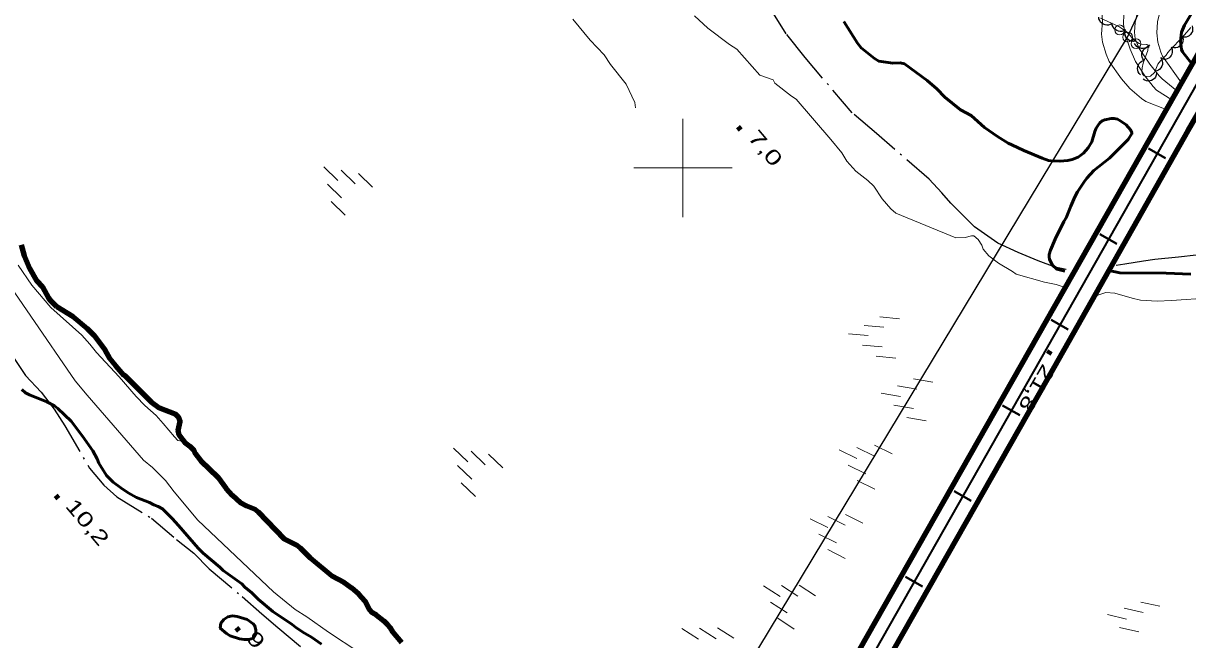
# Model space of a CAD drawing. Extents: x 386081 to 389416, y 5130568 to 5134082.
# Drawn here: x 388066 to 388302.6, y 5132704.2 to 5132829.4 of the extents above; entities that cross this region are included whole.
import ezdxf

# ---------------------------------------------------------------- set-up
doc = ezdxf.new("R2010")
doc.units = 0
doc.header["$LTSCALE"] = 1.2
doc.linetypes.add('DASH_DOUBLE_DOT', pattern=[9.2, 5, -1.2, 0.3, -1.2, 0.3, -1.2])
doc.linetypes.add('DOT_DASHED', pattern=[7.7, 5, -1.2, 0.3, -1.2])
for name, color, linetype, lineweight in [('1', 7, 'Continuous', 53), ('2', 7, 'Continuous', 13), ('23', 7, 'Continuous', 40), ('26', 7, 'Continuous', 35), ('3', 7, 'Continuous', 140), ('36', 7, 'Continuous', 13), ('4', 7, 'DASH_DOUBLE_DOT', 53), ('41', 7, 'DOT_DASHED', 25), ('44', 7, 'Continuous', 25), ('6', 7, 'Continuous', 13), ('61', 7, 'Continuous', 13)]:
    doc.layers.add(name, color=color, linetype=linetype, lineweight=lineweight)

msp = doc.modelspace()

# ---------------------------------------------------------------- linework, layer by layer
at = {"layer": '1'}
for points in [[(388303.45, 5132821.05), (388301.48, 5132823.55), (388301.32, 5132824.05), (388301.12, 5132825.75), (388301.33, 5132827.57), (388301.9, 5132829.01), (388310.11, 5132842.73), (388319.09, 5132857.21), (388327.21, 5132870.94), (388330.04, 5132876.34), (388332.65, 5132880.58), (388340.4, 5132893.78), (388346.06, 5132904.12)], [(388232.71, 5132829.72), (388235.46, 5132825.36), (388236.19, 5132824.36), (388238.96, 5132822.22), (388239.82, 5132821.68), (388242.67, 5132821.3), (388244.11, 5132821.32), (388245.02, 5132821.11), (388249.64, 5132817.75), (388251.6, 5132816.09), (388253.21, 5132814.36), (388256.43, 5132811.82), (388258.57, 5132810.67), (388261.3, 5132808.24), (388263.94, 5132806.38), (388266.06, 5132805.05), (388266.83, 5132804.67), (388269.26, 5132803.51), (388272.98, 5132801.98), (388274.27, 5132801.54), (388274.79, 5132801.45), (388276.59, 5132801.36), (388278.23, 5132801.54), (388279.07, 5132801.71), (388280.33, 5132802.2), (388281.38, 5132802.99), (388282.37, 5132804.09), (388283.08, 5132805.29), (388283.71, 5132807.37), (388283.98, 5132808.05), (388284.35, 5132808.7), (388284.71, 5132809.15), (388285.16, 5132809.54), (388285.72, 5132809.79), (388287, 5132810.05), (388287.65, 5132810.04), (388288.27, 5132809.88), (388288.79, 5132809.63), (388290.04, 5132808.76), (388290.93, 5132807.72), (388291.21, 5132807.23), (388291.24, 5132806.99), (388290.47, 5132805.8), (388286.65, 5132802.01), (388283.49, 5132799.48), (388282.07, 5132797.94), (388281.51, 5132797.2), (388280.2, 5132795.17), (388279.61, 5132794.11), (388278.8, 5132792.26), (388277.89, 5132789.9), (388277.39, 5132789.15), (388275.61, 5132785.53), (388274.68, 5132783.34), (388274.42, 5132782.46), (388274.39, 5132781.86), (388274.48, 5132781.49), (388275.05, 5132780.34), (388275.99, 5132779.44), (388277.59, 5132779.08)], [(388286.57, 5132779.19), (388288.79, 5132778.68), (388298.21, 5132778.61), (388303.23, 5132778.41)], [(388126.58, 5132703.34), (388124.54, 5132704.76), (388122.81, 5132705.74), (388121.27, 5132706.79), (388120.59, 5132707.35), (388116.7, 5132710), (388113.79, 5132712.4), (388112.44, 5132713.76), (388111.02, 5132714.93), (388110.4, 5132715.55), (388106.57, 5132718.26), (388105.89, 5132718.94), (388102.55, 5132721.78), (388101.5, 5132722.83), (388097.55, 5132727.4), (388096.25, 5132728.82), (388094.27, 5132730.79), (388093.41, 5132731.29), (388092.48, 5132731.59), (388091.62, 5132732.09), (388089.02, 5132733.08), (388087.29, 5132734.06), (388085.81, 5132735.05), (388084.26, 5132736.22), (388082.9, 5132737.58), (388081.35, 5132740.11), (388080.98, 5132740.98), (388080.12, 5132742.58), (388078.02, 5132745.55), (388075.73, 5132748.57), (388073.01, 5132751.17), (388072.33, 5132751.72), (388070.78, 5132752.53), (388067.25, 5132753.95), (388066.45, 5132754.38), (388065.71, 5132755)]]:
    msp.add_lwpolyline(points, dxfattribs=at)
msp.add_lwpolyline([(388111.45, 5132708.33), (388109.47, 5132708.94), (388108.48, 5132709.07), (388107.56, 5132708.88), (388106.76, 5132708.32), (388106.14, 5132707.58), (388106.01, 5132706.59), (388107.25, 5132705.48), (388108.05, 5132705.05), (388109.91, 5132704.44), (388110.83, 5132704.25), (388111.82, 5132704.25), (388112.75, 5132704.56), (388113.18, 5132705.24), (388113.24, 5132706.17), (388113.05, 5132707.09), (388112.68, 5132707.46)], close=True, dxfattribs=at)
at = {"layer": '2'}
for points in [[(388301.29, 5132817.25), (388297.43, 5132822.72), (388297.09, 5132823.47), (388296.5, 5132825.53), (388296.26, 5132827.45), (388296.41, 5132829.63), (388296.84, 5132831.32), (388297.92, 5132834.07), (388299.11, 5132836.19), (388311.62, 5132854.33), (388316.05, 5132861.32), (388319.96, 5132866.84), (388337.29, 5132891.93), (388339.61, 5132895.87), (388342.5, 5132901.44), (388344.48, 5132905.99)], [(388299.34, 5132813.82), (388296.21, 5132815.79), (388295.53, 5132816.5), (388293.85, 5132818.68), (388291.99, 5132821.62), (388290.89, 5132824.09), (388289.71, 5132827.51), (388289.5, 5132829.24), (388289.57, 5132831.13), (388290.06, 5132834.73), (388290.78, 5132837.05), (388292.32, 5132840.8), (388296.55, 5132852.05), (388296.63, 5132853.19), (388296.31, 5132854.42), (388295.41, 5132856.68), (388290.24, 5132864.26), (388287.4, 5132870.01), (388285.18, 5132877.88), (388284.84, 5132879.58)], [(388300.38, 5132815.66), (388297.36, 5132818.09), (388296.74, 5132818.72), (388294.86, 5132821.05), (388292.71, 5132824.22), (388291.86, 5132826.18), (388291.74, 5132827.59), (388291.9, 5132829.54), (388292.44, 5132831.94), (388293.5, 5132835.21), (388294.5, 5132837.15), (388297.98, 5132844.69), (388299.64, 5132849.01), (388302.51, 5132855.62), (388303.51, 5132858.93)], [(388298.22, 5132811.84), (388294.04, 5132813.46), (388293.18, 5132814.07), (388290.83, 5132816.13), (388289.14, 5132818.11), (388286.63, 5132821.61), (388285.97, 5132823.08), (388285.22, 5132825.53), (388285.08, 5132827.13), (388285.22, 5132829.86), (388285.02, 5132832.46), (388284.49, 5132835.4), (388284.43, 5132837.82), (388284, 5132839.54), (388283.05, 5132845.18), (388281.91, 5132847.3), (388281.27, 5132850.91), (388281.4, 5132852.05), (388279.53, 5132856.85)], [(388190.36, 5132812.17), (388190.24, 5132813.27), (388188.48, 5132816.99), (388185.32, 5132821.01), (388183.99, 5132822.96), (388181.13, 5132825.94), (388177.61, 5132830.21)], [(388277.68, 5132775.72), (388275.83, 5132776.36), (388273.45, 5132776.83), (388267.69, 5132778.44), (388266.98, 5132778.96), (388264.11, 5132780.66), (388262.18, 5132782.16), (388261, 5132783.54), (388260.74, 5132784.36), (388260, 5132785.48), (388259.13, 5132786.22), (388258.63, 5132786.22), (388257.37, 5132785.88), (388255.42, 5132785.83), (388243.26, 5132790.84), (388242.24, 5132791.72), (388240.51, 5132793.75), (388238.78, 5132796.28), (388237.6, 5132797.45), (388235.13, 5132799.38), (388233.3, 5132801.38), (388232.26, 5132803.04), (388230.09, 5132805.78), (388223.01, 5132813.97), (388222.09, 5132814.55), (388218.65, 5132817.2), (388218.35, 5132817.88), (388215.62, 5132818.84), (388210.95, 5132824.08), (388209.44, 5132825.09), (388205.07, 5132828.36), (388202.33, 5132830.9)], [(388058.44, 5132783.07), (388076.51, 5132756.82), (388078.96, 5132753.87), (388090.43, 5132740.69), (388092.22, 5132739.22), (388094.85, 5132736.53), (388096.62, 5132734.23), (388101.43, 5132728.53), (388116.84, 5132713.99), (388121.25, 5132710.34), (388123.6, 5132708.91), (388128.03, 5132705.75), (388134.19, 5132701.71)], [(388098.56, 5132744.49), (388097.41, 5132744.66), (388096.68, 5132745.39), (388094.43, 5132748.13), (388092.96, 5132749.72), (388090.65, 5132751.78), (388088.95, 5132753.61), (388085.48, 5132757.57), (388080.85, 5132762.56), (388079.51, 5132764.26), (388077.87, 5132766.03), (388071.59, 5132771.69), (388067.69, 5132776.19), (388064.95, 5132780.28)], [(388283.66, 5132774.17), (388284.08, 5132774.11), (388285.92, 5132774.72), (388287.76, 5132774.6), (388291.26, 5132773.55), (388292.97, 5132773.18), (388296.35, 5132772.99), (388299.29, 5132773.11), (388307.19, 5132773.66)]]:
    msp.add_lwpolyline(points, dxfattribs=at)
at = {"layer": '23'}
for p, q in [((388294.59, 5132803.97), (388298.07, 5132801.99)), ((388284.71, 5132786.58), (388288.18, 5132784.59)), ((388274.83, 5132769.19), (388278.3, 5132767.21)), ((388264.95, 5132751.79), (388268.43, 5132749.82)), ((388255.09, 5132734.38), (388258.57, 5132732.42)), ((388245.23, 5132716.99), (388248.71, 5132715.01))]:
    msp.add_line(p, q, dxfattribs=at)
at = {"layer": '23', "lineweight": 35}
msp.add_lwpolyline([(388350.66, 5132898.63), (388202.91, 5132638.38), (388174.85, 5132589.18), (388148.16, 5132542.09), (388122.46, 5132497.01), (388036.96, 5132346.4), (388027.91, 5132330.61), (387994.29, 5132271.3), (387943.96, 5132182.8), (387915.65, 5132132.74), (387888.36, 5132084.71), (387863.09, 5132039.98), (387797.42, 5131924.62), (387647.54, 5131660.34), (387567.35, 5131519.3), (387534.84, 5131461.86), (387476.24, 5131358.73)], dxfattribs=at)
at = {"layer": '26', "lineweight": 140}
for points in [[(388306.92, 5132827.16), (388225.15, 5132683.46), (388178.19, 5132600.61)], [(388183.28, 5132597.63), (388210.51, 5132645.34), (388275.49, 5132759.63), (388302.66, 5132807.59), (388312.25, 5132824.15)]]:
    msp.add_lwpolyline(points, dxfattribs=at)
at = {"layer": '3'}
for p, q in [((388211.18, 5132808.36), (388211.69, 5132807.75)), ((388274.62, 5132762.9), (388274.22, 5132762.21)), ((388072.53, 5132733.52), (388073.04, 5132732.91)), ((388109.25, 5132706.67), (388109.76, 5132706.06))]:
    msp.add_line(p, q, dxfattribs=at)
at = {"layer": '36', "lineweight": 25}
msp.add_lwpolyline([(387737.65, 5132640.07), (387761.57, 5132662.08), (387796.75, 5132640.73), (387837.73, 5132629.42), (387876.02, 5132653.88), (387905.18, 5132676.93), (387941.93, 5132647.03), (388004.64, 5132617.46), (388067.52, 5132587.58), (388129.01, 5132557.53), (388159.69, 5132610.01), (388184.51, 5132651.37), (388290.36, 5132826.58), (388312.34, 5132873.88), (388333.97, 5132918.51)], dxfattribs=at)
at = {"layer": '36'}
for centre in [(388288.728, 5132828.02), (388290.378, 5132826.56), (388292.068, 5132825.22)]:
    msp.add_circle(centre, 1, dxfattribs=at)
at = {"layer": '4', "linetype": 'Continuous', "lineweight": 90}
for points in [[(388072.8, 5132771.82), (388071.53, 5132773.1), (388071.16, 5132773.59), (388069.94, 5132775.78), (388068.72, 5132777.12), (388067.32, 5132779.62), (388066.59, 5132781.33), (388066.23, 5132782.19), (388065.63, 5132784.37)], [(388142.91, 5132703.7), (388141.06, 5132705.81), (388140.56, 5132706.67), (388140.01, 5132707.35), (388139.32, 5132708.03), (388137.78, 5132709.21), (388136.91, 5132709.7), (388136.35, 5132710.38), (388135.43, 5132712.05), (388134.13, 5132713.47), (388132.7, 5132714.77), (388131.16, 5132715.82), (388128.74, 5132717.12), (388124.35, 5132720.77), (388122.3, 5132722.81), (388121.62, 5132723.37), (388119.08, 5132724.67), (388113.76, 5132730.11), (388113.08, 5132730.67), (388111.4, 5132731.35), (388110.1, 5132732.03), (388108.49, 5132733.52), (388107.19, 5132734.94), (388105.58, 5132737.17), (388102.11, 5132740.51), (388101, 5132742), (388100.69, 5132742.68), (388099.87, 5132743.48), (388098.82, 5132744.29), (388097.65, 5132745.77), (388097.46, 5132746.69), (388097.83, 5132748.53), (388097.53, 5132749.44), (388096.92, 5132750.05), (388093.57, 5132751.32), (388092.05, 5132752.47), (388086.75, 5132757.76), (388086.44, 5132757.95), (388084.8, 5132759.83), (388083.58, 5132761.29), (388082.61, 5132763), (388080.36, 5132765.99), (388079.02, 5132767.33), (388076.09, 5132769.76), (388072.8, 5132771.82)]]:
    msp.add_lwpolyline(points, dxfattribs=at)
at = {"layer": '41'}
for points in [[(388277.84, 5132779.37), (388275.66, 5132779.84), (388272.15, 5132781.17), (388268.11, 5132782.83), (388263.99, 5132784.76), (388259.26, 5132788.03), (388256.48, 5132790.82), (388254.42, 5132792.88), (388252.6, 5132794.95), (388250.06, 5132797.74), (388239.34, 5132806.96), (388234.37, 5132811.21), (388224.86, 5132822.39), (388220.99, 5132827.24), (388218.08, 5132831.86)], [(388288.05, 5132780.29), (388289.76, 5132780.53), (388293.55, 5132781.14), (388295.87, 5132781.51), (388300.72, 5132781.98), (388304.27, 5132782.35)], [(388064.02, 5132761.51), (388066.44, 5132757.86), (388069.6, 5132754.47), (388072.27, 5132751.07), (388074.46, 5132747.66), (388079.43, 5132739.03), (388082.34, 5132735.64), (388085.01, 5132733.21), (388092.02, 5132728.93), (388097.11, 5132724.57), (388100.63, 5132721.79), (388103.78, 5132718.64), (388110.43, 5132713), (388114.43, 5132709.49), (388117.7, 5132706.7), (388128.85, 5132697.52)]]:
    msp.add_lwpolyline(points, dxfattribs=at)
at = {"layer": '44'}
for points in [[(388287.2, 5132829.32), (388286.84, 5132829.11), (388286.44, 5132829.01), (388286.11, 5132828.98), (388285.77, 5132829.04), (388285.42, 5132829.17), (388285.11, 5132829.38), (388284.86, 5132829.6), (388284.68, 5132829.9), (388284.54, 5132830.24), (388284.48, 5132830.6)], [(388289.91, 5132828.04), (388289.55, 5132827.83), (388289.16, 5132827.73), (388288.83, 5132827.7), (388288.48, 5132827.76), (388288.14, 5132827.89), (388287.82, 5132828.11), (388287.57, 5132828.32), (388287.39, 5132828.62), (388287.25, 5132828.97), (388287.2, 5132829.32)], [(388291.95, 5132825.77), (388291.54, 5132825.7), (388291.13, 5132825.75), (388290.81, 5132825.83), (388290.51, 5132826.01), (388290.23, 5132826.25), (388290.01, 5132826.57), (388289.86, 5132826.85), (388289.79, 5132827.2), (388289.78, 5132827.57), (388289.85, 5132827.92)], [(388303.46, 5132828.86), (388303.57, 5132828.45), (388303.56, 5132828.05), (388303.51, 5132827.72), (388303.36, 5132827.4), (388303.15, 5132827.1), (388302.86, 5132826.85), (388302.59, 5132826.67), (388302.25, 5132826.57), (388301.88, 5132826.52), (388301.53, 5132826.56)], [(388301.53, 5132826.56), (388301.61, 5132826.15), (388301.57, 5132825.74), (388301.49, 5132825.42), (388301.31, 5132825.12), (388301.08, 5132824.83), (388300.77, 5132824.61), (388300.48, 5132824.45), (388300.14, 5132824.38), (388299.77, 5132824.36), (388299.41, 5132824.43)], [(388294.77, 5132825.01), (388294.51, 5132824.68), (388294.17, 5132824.46), (388293.88, 5132824.31), (388293.53, 5132824.25), (388293.16, 5132824.25), (388292.79, 5132824.35), (388292.48, 5132824.46), (388292.21, 5132824.68), (388291.96, 5132824.96), (388291.78, 5132825.27)], [(388293.67, 5132821.8), (388293.43, 5132822.14), (388293.3, 5132822.52), (388293.23, 5132822.85), (388293.27, 5132823.2), (388293.36, 5132823.55), (388293.55, 5132823.89), (388293.74, 5132824.15), (388294.03, 5132824.36), (388294.36, 5132824.53), (388294.71, 5132824.61)], [(388299.21, 5132824.58), (388299.38, 5132824.2), (388299.44, 5132823.8), (388299.44, 5132823.47), (388299.35, 5132823.13), (388299.18, 5132822.8), (388298.93, 5132822.51), (388298.7, 5132822.29), (388298.38, 5132822.13), (388298.02, 5132822.03), (388297.66, 5132822.01)], [(388292.99, 5132818.88), (388292.7, 5132819.18), (388292.51, 5132819.54), (388292.4, 5132819.85), (388292.38, 5132820.21), (388292.42, 5132820.57), (388292.56, 5132820.93), (388292.71, 5132821.22), (388292.96, 5132821.47), (388293.27, 5132821.68), (388293.6, 5132821.82)], [(388297.05, 5132822.42), (388297.28, 5132822.08), (388297.4, 5132821.69), (388297.45, 5132821.36), (388297.41, 5132821.01), (388297.3, 5132820.66), (388297.1, 5132820.33), (388296.9, 5132820.08), (388296.61, 5132819.88), (388296.27, 5132819.72), (388295.92, 5132819.65)], [(388296.25, 5132819.22), (388296.18, 5132818.81), (388296, 5132818.44), (388295.81, 5132818.17), (388295.54, 5132817.95), (388295.22, 5132817.77), (388294.84, 5132817.67), (388294.52, 5132817.63), (388294.17, 5132817.68), (388293.82, 5132817.8), (388293.52, 5132817.99)]]:
    msp.add_lwpolyline(points, dxfattribs=at)
at = {"layer": '44', "linetype": 'DOT_DASHED', "lineweight": 13}
msp.add_lwpolyline([(388303.19, 5132828.54), (388301.51, 5132826.54), (388298.97, 5132823.98), (388298.51, 5132823.42), (388298.18, 5132822.87), (388297.02, 5132821.71), (388296.5, 5132821.07), (388295.81, 5132819.38), (388295.01, 5132818.66), (388294.72, 5132818.53), (388294.39, 5132818.5), (388293.74, 5132818.71), (388293.49, 5132818.92), (388293.33, 5132819.21), (388293.27, 5132819.55), (388293.29, 5132820.34), (388293.49, 5132821.3), (388294.43, 5132823.86), (388294.54, 5132824.65), (388294.46, 5132824.91), (388294.28, 5132825.05), (388293.04, 5132825.16), (388292.7, 5132825.29), (388291.97, 5132825.75), (388290.06, 5132827.71), (388289.4, 5132828.2), (388288.56, 5132828.68), (388284.86, 5132830.42)], dxfattribs=at)
at = {"layer": '6'}
for p, q in [((388129.87, 5132797.44), (388127.02, 5132800.24)), ((388133.42, 5132796.79), (388130.56, 5132799.57)), ((388136.96, 5132796.12), (388134.1, 5132798.89)), ((388130.63, 5132793.93), (388127.76, 5132796.71)), ((388131.37, 5132790.4), (388128.51, 5132793.2)), ((388244, 5132769.38), (388240.04, 5132769.75)), ((388237.66, 5132765.96), (388233.68, 5132766.34)), ((388240.82, 5132767.68), (388236.86, 5132768.04)), ((388240.46, 5132763.7), (388236.47, 5132764.06)), ((388243.25, 5132761.42), (388239.27, 5132761.8)), ((388250.8, 5132756.55), (388246.88, 5132757.22)), ((388247.5, 5132755.1), (388243.58, 5132755.76)), ((388244.22, 5132753.62), (388240.28, 5132754.3)), ((388246.84, 5132751.15), (388242.89, 5132751.82)), ((388249.45, 5132748.67), (388245.51, 5132749.35)), ((388156.3, 5132740.37), (388153.41, 5132743.14)), ((388235.35, 5132741.01), (388231.76, 5132742.77)), ((388238.91, 5132741.51), (388235.33, 5132743.24)), ((388242.49, 5132741.98), (388238.91, 5132743.71)), ((388159.84, 5132739.76), (388156.96, 5132742.5)), ((388163.39, 5132739.13), (388160.51, 5132741.87)), ((388157.09, 5132736.86), (388154.19, 5132739.62)), ((388237.17, 5132737.91), (388233.57, 5132739.65)), ((388157.87, 5132733.34), (388154.98, 5132736.11)), ((388238.98, 5132734.79), (388235.39, 5132736.55)), ((388229.43, 5132727), (388225.86, 5132728.81)), ((388233, 5132727.46), (388229.44, 5132729.24)), ((388236.58, 5132727.89), (388233.02, 5132729.67)), ((388231.21, 5132723.88), (388227.64, 5132725.67)), ((388232.98, 5132720.74), (388229.42, 5132722.55)), ((388219.76, 5132713.02), (388216.4, 5132715.19)), ((388223.36, 5132713.09), (388220.01, 5132715.24)), ((388226.96, 5132713.14), (388223.61, 5132715.29)), ((388221.2, 5132709.72), (388217.83, 5132711.88)), ((388296.89, 5132711.02), (388293.01, 5132711.89)), ((388293.52, 5132709.74), (388289.64, 5132710.62)), ((388222.63, 5132706.41), (388219.27, 5132708.59)), ((388290.16, 5132708.44), (388286.26, 5132709.34)), ((388203.17, 5132704.34), (388199.8, 5132706.49)), ((388206.77, 5132704.45), (388203.4, 5132706.57)), ((388210.37, 5132704.53), (388207.01, 5132706.65)), ((388292.64, 5132705.84), (388288.74, 5132706.72))]:
    msp.add_line(p, q, dxfattribs=at)
at = {"layer": '61'}
for p, q in [((388200, 5132790), (388200, 5132810)), ((388190, 5132800), (388210, 5132800))]:
    msp.add_line(p, q, dxfattribs=at)

# ---------------------------------------------------------------- texts
at = {"layer": '3'}
for s, rotation, width, p in [('7,0    ', 310.294, 1.45, (388213.01, 5132806.14)), ('21,8   ', 240.058, 1.3, (388273.15, 5132760.43)), ('10,2   ', 310.294, 1.4, (388074.36, 5132731.3)), ('9,6    ', 310.294, 1.4, (388111.08, 5132704.45))]:
    msp.add_text(s, height=3, rotation=rotation, dxfattribs=dict(at, width=width)).set_placement(p)

doc.saveas('drawing.dxf')
